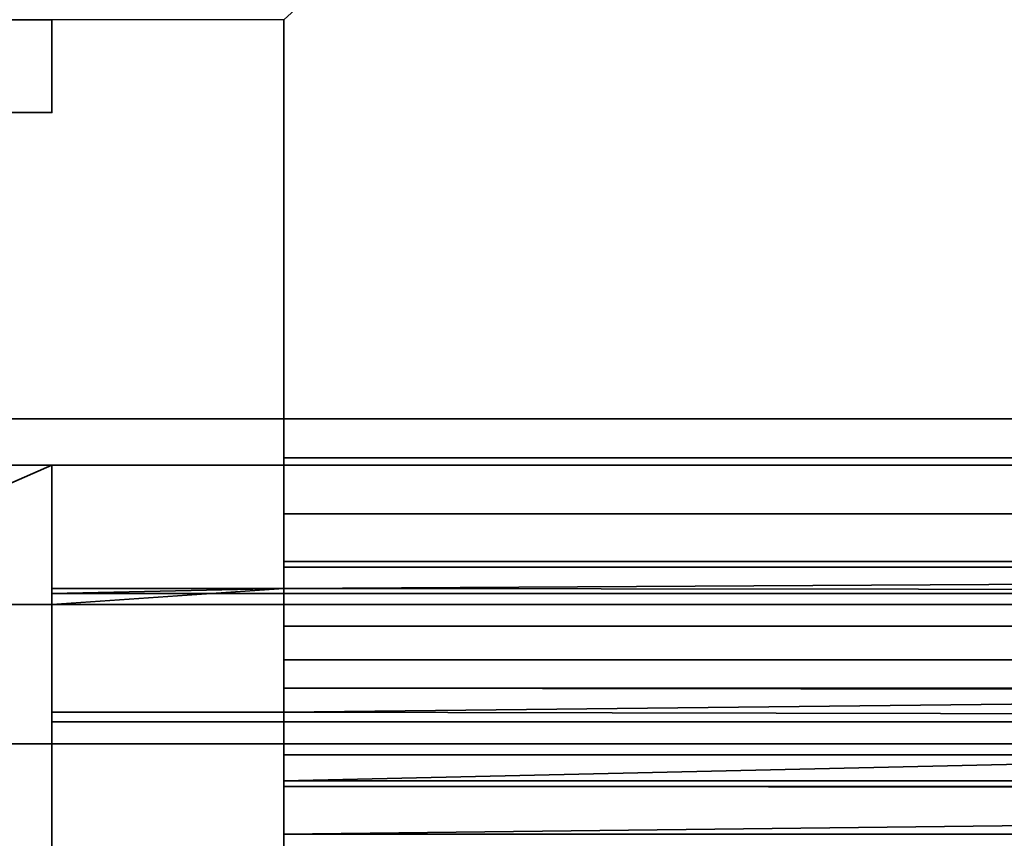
# Model space of a CAD drawing. Header units: millimetres. Extents: x -603 to 3703, y -120 to 249.
# Tile 608 of 656: x 1932 to 1943, y 14 to 23. Entities that reach past the tile are written whole.
import ezdxf

# ---------------------------------------------------------------- set-up
doc = ezdxf.new("R2010")
doc.units = ezdxf.units.MM
doc.layers.add('152', color=7, linetype='Continuous', true_color=0xffffff)

# ---------------------------------------------------------------- blocks, each defined once
blk = doc.blocks.new('UG_SURFACE_002')
at = {"layer": '152', "color": 252, "linetype": 'Continuous', "lineweight": 35}
for points in [[(2177.5, -30, 2213), (2177.5, 229.8, 2213), (822.5, 229.8, 2213), (822.5, -30, 2213)], [(972.5, -30, 2063), (972.5, 229.8, 2063), (2027.5, 229.8, 2063), (2027.5, -30, 2063)]]:
    blk.add_3dface(points, dxfattribs=at)
blk = doc.blocks.new('UG_SURFACE_129')
at = {"layer": '152', "color": 7, "linetype": 'Continuous', "lineweight": 35}
for points in [[(1971.15, 10.45, 2004.65), (1971.15, 228.45, 2004.65), (1028.85, 228.45, 2004.65), (1028.85, 10.45, 2004.65)], [(1029, 10.45, 2004.5), (1029, 228.45, 2004.5), (1971, 228.45, 2004.5), (1971, 10.45, 2004.5)]]:
    blk.add_3dface(points, dxfattribs=at)
blk = doc.blocks.new('UG_SURFACE_130')
at = {"layer": '152', "color": 41, "linetype": 'Continuous', "lineweight": 35}
for points in [[(1971.15, 228.45, 2004.65), (1971.15, 10.45, 2004.65), (1028.85, 10.45, 2004.65), (1028.85, 228.45, 2004.65)], [(1985, 18.3, 2018.5), (1985, 70.3, 2018.5), (1015, 70.3, 2018.5), (1015, 18.3, 2018.5)], [(1975.5, 18.8, 2009), (1978, 18.8, 2011.5), (1022, 18.8, 2011.5), (1024.5, 18.8, 2009)], [(1978, 18.8, 2011.5), (1978, 16.8, 2011.5), (1022, 16.8, 2011.5), (1022, 18.8, 2011.5)], [(1975.5, 18.8, 2009), (1024.5, 18.8, 2009), (1024.5, 10.45, 2009), (1975.5, 10.45, 2009)], [(1983.5, 16.8, 2017), (1985, 18.3, 2018.5), (1015, 18.3, 2018.5), (1016.5, 16.8, 2017)], [(1978, 16.8, 2011.5), (1983.5, 16.8, 2017), (1016.5, 16.8, 2017), (1022, 16.8, 2011.5)]]:
    blk.add_3dface(points, dxfattribs=at)
blk = doc.blocks.new('UG_SURFACE_145')
at = {"layer": '152', "color": 252, "linetype": 'Continuous', "lineweight": 35}
for points in [[(1935.2, 23.101, 2021), (1935.2, 18.38, 2021), (1986.5, 18.38, 2021), (1986.5, 69.8, 2021)], [(1986.5, 69.8, 2019.5), (1986.5, 18.38, 2019.5), (1935.2, 18.38, 2019.5), (1935.2, 23.101, 2019.5)], [(1921.3, 23.101, 2021), (1921.3, 22.101, 2021), (1932.7, 22.101, 2021), (1932.7, 23.101, 2021)], [(1932.7, 23.101, 2019.5), (1932.7, 22.101, 2019.5), (1921.3, 22.101, 2019.5), (1921.3, 23.101, 2019.5)], [(1932.7, 22.101, 2019.5), (1932.7, 23.101, 2019.5), (1932.7, 23.101, 2021), (1932.7, 22.101, 2021)], [(1935.2, 18.38, 2021), (1935.2, 23.101, 2021), (1935.2, 23.101, 2019.5), (1935.2, 18.38, 2019.5)], [(1921.3, 22.101, 2019.5), (1932.7, 22.101, 2019.5), (1932.7, 22.101, 2021), (1921.3, 22.101, 2021)], [(1935.2, 18.38, 2019.5), (1986.5, 18.38, 2019.5), (1986.5, 17.775, 2019.38), (1935.2, 17.775, 2019.38)], [(1935.2, 17.201, 2020.766), (1986.5, 17.201, 2020.766), (1986.5, 18.38, 2021), (1935.2, 18.38, 2021)], [(1935.2, 18.38, 2019.5), (1935.2, 17.775, 2019.38), (1935.2, 17.201, 2020.766), (1935.2, 18.38, 2021)], [(1921.3, 13.3, 2009.5), (1932.7, 18.3, 2009.5), (1932.7, 13.3, 2009.5)], [(1921.3, 13.3, 2009.5), (1921.3, 18.3, 2009.5), (1932.7, 18.3, 2009.5)], [(1932.7, 13.3, 2011), (1932.7, 18.3, 2011), (1921.3, 18.3, 2011), (1921.3, 13.3, 2011)], [(1932.7, 18.3, 2009.5), (1921.3, 18.3, 2009.5), (1921.3, 18.3, 2011), (1932.7, 18.3, 2011)], [(1932.7, 18.3, 2009.5), (1932.7, 18.3, 2011), (1932.7, 13.3, 2011), (1932.7, 13.3, 2009.5)], [(1935.2, 17.775, 2019.38), (1986.5, 17.775, 2019.38), (1986.5, 17.263, 2019.037), (1935.2, 17.263, 2019.037)], [(1935.2, 16.202, 2020.098), (1935.2, 17.201, 2020.766), (1935.2, 17.775, 2019.38), (1935.2, 17.263, 2019.037)], [(1935.2, 16.973, 2018.639), (1986.5, 17.263, 2019.037), (1986.5, 16.92, 2018.525)], [(1935.2, 16.973, 2018.639), (1935.2, 17.263, 2019.037), (1986.5, 17.263, 2019.037)], [(1935.2, 17.263, 2019.037), (1935.2, 16.973, 2018.639), (1935.2, 15.638, 2019.322), (1935.2, 16.202, 2020.098)], [(1935.2, 16.202, 2020.098), (1986.5, 16.202, 2020.098), (1986.5, 17.201, 2020.766), (1935.2, 17.201, 2020.766)], [(1932.7, 16.8, 2018.728), (1932.7, 16.973, 2018.639), (1932.7, 16.92, 2018.525)], [(1986.5, 16.92, 2018.525), (1932.7, 16.92, 2018.525), (1935.2, 16.973, 2018.639)], [(1932.7, 16.92, 2018.525), (1932.7, 16.973, 2018.639), (1935.2, 16.973, 2018.639)], [(1935.2, 16.973, 2018.639), (1932.7, 16.973, 2018.639), (1932.7, 16.8, 2018.728)], [(1932.7, 16.8, 2018.728), (1932.7, 15.638, 2019.322), (1935.2, 15.638, 2019.322), (1935.2, 16.973, 2018.639)], [(1932.7, 16.92, 2018.525), (1932.7, 16.8, 2017.92), (1932.7, 16.8, 2018.728)], [(1986.5, 16.8, 2017.92), (1932.7, 16.8, 2017.92), (1932.7, 16.92, 2018.525), (1986.5, 16.92, 2018.525)], [(1861.647, 16.8, 2017.92), (1921.3, 16.8, 2017.92), (1935.2, 16.8, 2015.901), (1918.8, 16.8, 2015.901)], [(1918.8, 16.8, 2015.901), (1935.2, 16.8, 2015.901), (1935.2, 15.3, 2015.901), (1918.8, 15.3, 2015.901)], [(1932.7, 15.3, 2022.5), (1932.7, 16.8, 2022.5), (1921.3, 16.8, 2022.5), (1921.3, 15.3, 2022.5)], [(1935.2, 16.8, 2015.901), (1921.3, 16.8, 2017.92), (1932.7, 16.8, 2017.92)], [(1932.7, 16.8, 2018.728), (1932.7, 16.8, 2017.92), (1921.3, 16.8, 2017.92), (1921.3, 16.8, 2018.728)], [(1921.3, 16.8, 2018.728), (1921.3, 16.8, 2022.5), (1932.7, 16.8, 2022.5), (1932.7, 16.8, 2018.728)], [(1932.7, 15.638, 2019.322), (1932.7, 16.8, 2018.728), (1932.7, 16.8, 2022.5), (1932.7, 15.3, 2022.5)], [(1932.7, 16.8, 2017.92), (1986.5, 16.8, 2017.92), (1935.2, 16.8, 2015.901)], [(1986.5, 16.8, 2017.92), (1986.5, 16.8, 2012.58), (1935.2, 16.8, 2012.58), (1935.2, 16.8, 2015.901)], [(1935.2, 16.8, 2012.58), (1986.5, 16.8, 2012.58), (1986.5, 16.566, 2011.401), (1935.2, 16.566, 2011.401)], [(1935.2, 16.8, 2012.58), (1935.2, 16.566, 2011.401), (1935.2, 15.18, 2011.975), (1935.2, 15.3, 2012.58)], [(1935.2, 15.3, 2012.58), (1935.2, 15.3, 2015.901), (1935.2, 16.8, 2015.901), (1935.2, 16.8, 2012.58)], [(1935.2, 16.566, 2011.401), (1986.5, 16.566, 2011.401), (1986.5, 15.898, 2010.402), (1935.2, 15.898, 2010.402)], [(1935.2, 16.566, 2011.401), (1935.2, 15.898, 2010.402), (1935.2, 14.837, 2011.463), (1935.2, 15.18, 2011.975)], [(1986.5, 16.202, 2020.098), (1935.2, 16.202, 2020.098), (1935.2, 15.638, 2019.322)], [(1935.2, 15.638, 2019.322), (1986.5, 15.534, 2019.099), (1986.5, 16.202, 2020.098)], [(1935.2, 15.898, 2010.402), (1986.5, 15.898, 2010.402), (1977, 15.845, 2010.35)], [(1977, 15.845, 2010.35), (1935.2, 14.899, 2009.734), (1935.2, 15.898, 2010.402)], [(1935.2, 15.898, 2010.402), (1935.2, 14.899, 2009.734), (1935.2, 14.325, 2011.12), (1935.2, 14.837, 2011.463)], [(1977, 15.845, 2010.35), (1977, 14.899, 2009.734), (1935.2, 14.899, 2009.734)], [(1935.2, 15.638, 2019.322), (1932.7, 15.638, 2019.322), (1932.7, 15.534, 2019.099), (1986.5, 15.534, 2019.099)], [(1932.7, 15.534, 2019.099), (1932.7, 15.638, 2019.322), (1932.7, 15.3, 2022.5)], [(1986.5, 15.534, 2019.099), (1932.7, 15.534, 2019.099), (1932.7, 15.3, 2017.92), (1986.5, 15.3, 2017.92)], [(1932.7, 15.3, 2022.5), (1932.7, 15.3, 2017.92), (1932.7, 15.534, 2019.099)], [(1918.8, 15.3, 2015.901), (1935.2, 15.3, 2015.901), (1921.3, 15.3, 2017.92)], [(1935.2, 15.3, 2015.901), (1986.5, 15.3, 2012.58), (1921.3, 15.3, 2017.92)], [(1932.7, 15.3, 2017.92), (1921.3, 15.3, 2017.92), (1986.5, 15.3, 2012.58)], [(1932.7, 15.3, 2017.92), (1932.7, 15.3, 2022.5), (1921.3, 15.3, 2022.5), (1921.3, 15.3, 2017.92)], [(1986.5, 15.3, 2012.58), (1986.5, 15.3, 2017.92), (1932.7, 15.3, 2017.92)], [(1935.2, 15.3, 2015.901), (1935.2, 15.3, 2012.58), (1986.5, 15.3, 2012.58)], [(1935.2, 15.18, 2011.975), (1986.5, 15.18, 2011.975), (1986.5, 15.3, 2012.58), (1935.2, 15.3, 2012.58)], [(1935.2, 14.837, 2011.463), (1986.5, 14.837, 2011.463), (1986.5, 15.18, 2011.975), (1935.2, 15.18, 2011.975)], [(1977, 13.72, 2009.5), (1935.2, 13.72, 2009.5), (1935.2, 14.899, 2009.734), (1977, 14.899, 2009.734)], [(1935.2, 13.72, 2011), (1935.2, 14.325, 2011.12), (1935.2, 14.899, 2009.734), (1935.2, 13.72, 2009.5)], [(1977, 14.81, 2011.436), (1935.2, 14.837, 2011.463), (1935.2, 14.325, 2011.12)], [(1977, 14.81, 2011.436), (1986.5, 14.81, 2011.436), (1986.5, 14.837, 2011.463), (1935.2, 14.837, 2011.463)], [(1935.2, 14.325, 2011.12), (1977, 14.325, 2011.12), (1977, 14.81, 2011.436)], [(1977, 14.325, 2011.12), (1935.2, 14.325, 2011.12), (1935.2, 13.72, 2011), (1977, 13.72, 2011)]]:
    blk.add_3dface(points, dxfattribs=at)
blk = doc.blocks.new('UG_SURFACE_154')
at = {"layer": '152', "color": 252, "linetype": 'Continuous', "lineweight": 35}
for points in [[(1011, -46.92, 2022.5), (1989, -46.92, 2022.5), (1989, 62.92, 2022.5), (1011, 62.92, 2022.5)], [(1012.5, -46.92, 2021), (1012.5, 62.92, 2021), (1987.5, 62.92, 2021), (1987.5, -46.92, 2021)]]:
    blk.add_3dface(points, dxfattribs=at)

msp = doc.modelspace()

# ---------------------------------------------------------------- linework, layer by layer
at = {"layer": '152', "color": 252, "linetype": 'Continuous', "lineweight": -3, "true_color": 0x939598}
for p, q in [((1935.2, 23.101, 2019.5), (1932.7, 23.101, 2019.5)), ((1932.7, 23.101, 2019.5), (1932.7, 23.101, 2021)), ((1935.2, 23.101, 2021), (1932.7, 23.101, 2021)), ((1932.7, 23.101, 2019.5), (1932.7, 22.101, 2019.5)), ((1932.7, 23.101, 2021), (1932.7, 22.101, 2021)), ((1935.2, 18.38, 2021), (1935.2, 23.101, 2021)), ((1935.2, 18.38, 2019.5), (1935.2, 23.101, 2019.5)), ((1935.2, 23.101, 2019.5), (1935.2, 23.101, 2021)), ((1932.7, 22.101, 2019.5), (1921.3, 22.101, 2019.5)), ((1932.7, 22.101, 2021), (1921.3, 22.101, 2021)), ((1932.7, 22.101, 2019.5), (1932.7, 22.101, 2021)), ((1022, 18.8, 2011.5), (1978, 18.8, 2011.5)), ((1024.5, 18.8, 2009), (1975.5, 18.8, 2009)), ((1986.5, 18.38, 2021), (1935.2, 18.38, 2021)), ((1986.5, 18.38, 2019.5), (1935.2, 18.38, 2019.5)), ((1015, 18.3, 2018.5), (1985, 18.3, 2018.5)), ((1932.7, 18.3, 2009.5), (1921.3, 18.3, 2009.5)), ((1932.7, 18.3, 2011), (1921.3, 18.3, 2011)), ((1932.7, 13.3, 2011), (1932.7, 18.3, 2011)), ((1932.7, 18.3, 2009.5), (1932.7, 13.3, 2009.5)), ((1932.7, 18.3, 2009.5), (1932.7, 18.3, 2011)), ((1932.7, 16.973, 2018.639), (1932.7, 16.8, 2018.728)), ((1935.2, 16.973, 2018.639), (1932.7, 16.973, 2018.639)), ((1935.2, 16.973, 2018.639), (1935.2, 15.638, 2019.322)), ((1016.5, 16.8, 2017), (1983.5, 16.8, 2017)), ((1022, 16.8, 2011.5), (1978, 16.8, 2011.5)), ((1935.2, 16.8, 2015.901), (1918.8, 16.8, 2015.901)), ((1921.3, 16.8, 2022.5), (1932.7, 16.8, 2022.5)), ((1932.7, 16.8, 2022.5), (1932.7, 16.8, 2018.728)), ((1932.7, 16.8, 2018.728), (1932.7, 15.638, 2019.322)), ((1932.7, 16.8, 2022.5), (1932.7, 15.3, 2022.5)), ((1986.5, 16.8, 2017.92), (1932.7, 16.8, 2017.92)), ((1932.7, 16.8, 2017.92), (1932.7, 16.8, 2018.728)), ((1935.2, 16.8, 2015.901), (1935.2, 15.3, 2015.901)), ((1986.5, 16.8, 2012.58), (1935.2, 16.8, 2012.58)), ((1935.2, 16.8, 2012.58), (1935.2, 16.8, 2015.901)), ((1935.2, 15.638, 2019.322), (1932.7, 15.638, 2019.322)), ((1935.2, 15.3, 2015.901), (1918.8, 15.3, 2015.901)), ((1921.3, 15.3, 2022.5), (1932.7, 15.3, 2022.5)), ((1986.5, 15.3, 2017.92), (1932.7, 15.3, 2017.92)), ((1932.7, 15.3, 2022.5), (1932.7, 15.3, 2017.92)), ((1935.2, 15.3, 2015.901), (1935.2, 15.3, 2012.58)), ((1986.5, 15.3, 2012.58), (1935.2, 15.3, 2012.58))]:
    msp.add_line(p, q, dxfattribs=at)
at = {"layer": '152', "color": 252, "linetype": 'Continuous', "lineweight": -3, "true_color": 0x939598, "extrusion": (1, 0, 0)}
for centre, radius, start, end in [((18.38, 2017.92, 1935.2), 3.08, 90, 152.9233), ((18.38, 2017.92, 1935.2), 1.58, 90, 152.9233), ((13.72, 2012.58, 1935.2), 3.08, 270, 0), ((18.38, 2017.92, 1932.7), 3.08, 152.9233, 180)]:
    msp.add_arc(centre, radius, start, end, dxfattribs=at)
at = {"layer": '152', "color": 252, "linetype": 'Continuous', "lineweight": -3, "true_color": 0x939598, "extrusion": (-1, 0, 0)}
for centre, start, end in [((-18.38, 2017.92, -1932.7), 0, 27.0767), ((-13.72, 2012.58, -1935.2), 180, 270)]:
    msp.add_arc(centre, 1.58, start, end, dxfattribs=at)

# ---------------------------------------------------------------- block references
at = {"layer": '152', "color": 252, "linetype": 'Continuous', "lineweight": -3, "true_color": 0x939598}
for name in ['UG_SURFACE_129', 'UG_SURFACE_002', 'UG_SURFACE_130', 'UG_SURFACE_154', 'UG_SURFACE_145']:
    msp.add_blockref(name, (0, 0), dxfattribs=at)

doc.saveas('drawing.dxf')
